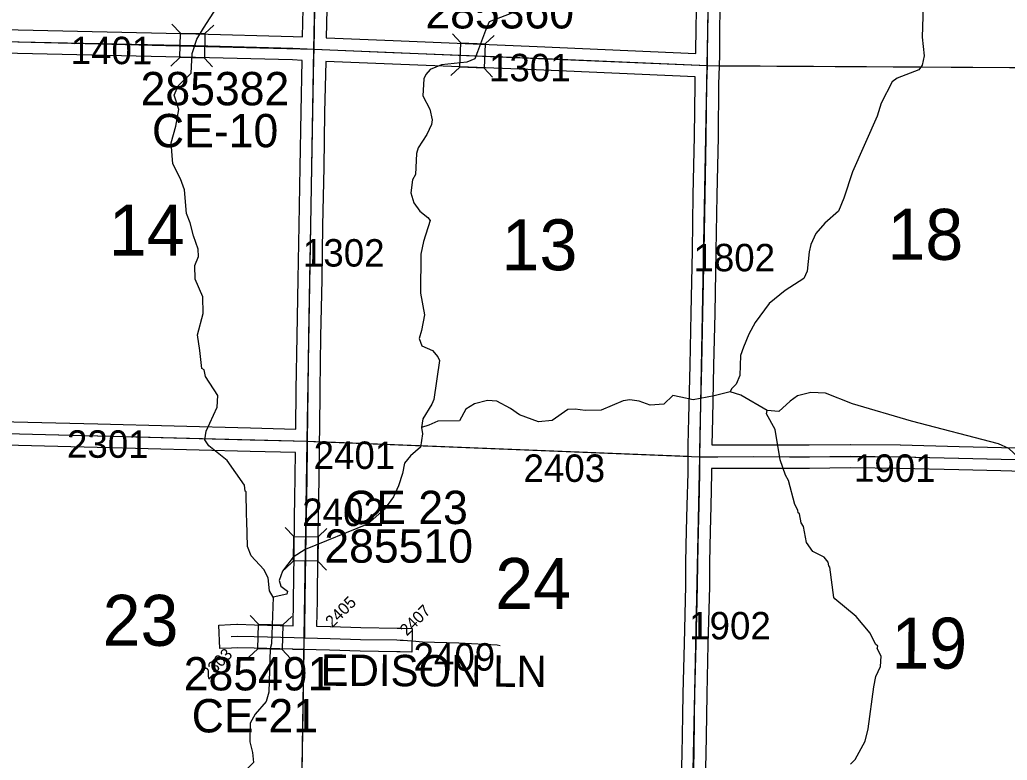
# Model space of a CAD drawing. Extents: x -132.8 to -73.3, y -60 to -26.
# Drawn here: x -93.817 to -91.298, y -48.893 to -47.005 of the extents above; entities that cross this region are included whole.
import ezdxf

# ---------------------------------------------------------------- set-up
doc = ezdxf.new("R2010")
doc.units = 0
for name, color, linetype in [('tdCoHydroRiver', 7, 'Continuous'), ('tdCoSecRdNmbr', 7, 'Continuous'), ('tdCoSecRdTxt', 7, 'Continuous'), ('tdCoSecRteBand', 7, 'Continuous'), ('tdCoSecRteCL', 7, 'Continuous'), ('tdCoSectLine', 7, 'Continuous'), ('tdCoSectLinePart', 7, 'Continuous'), ('tdCoSectNmbr', 7, 'Continuous'), ('tdCoStrucSec', 7, 'Continuous'), ('tdCoStrucSecCoName', 7, 'Continuous'), ('tdCoStrucSecFHWANum', 7, 'Continuous'), ('tdCoSurfEarth', 7, 'Continuous'), ('tdCoSurfGravel', 7, 'Continuous'), ('tdCoSurfLNO', 7, 'Continuous'), ('tdCoTwpBndryShd', 7, 'Continuous')]:
    doc.layers.add(name, color=color, linetype=linetype)

msp = doc.modelspace()

# ---------------------------------------------------------------- linework, layer by layer
at = {"layer": 'tdCoHydroRiver'}
for points in [[(-93.1702, -48.4769), (-93.1793, -48.4609), (-93.1834, -48.4277), (-93.194, -48.4069), (-93.2264, -48.3716), (-93.2353, -48.3477), (-93.2372, -48.283), (-93.2384, -48.2672), (-93.2388, -48.2088), (-93.2419, -48.2072), (-93.2431, -48.1914), (-93.2876, -48.1289), (-93.3342, -48.0917), (-93.3449, -48.0757), (-93.3413, -48.0537), (-93.3132, -47.9927), (-93.311, -47.9628), (-93.3431, -47.9148), (-93.3459, -47.8974), (-93.3522, -47.8941), (-93.3575, -47.8483), (-93.363, -47.8087), (-93.3492, -47.7538), (-93.3499, -47.7112), (-93.3695, -47.6666), (-93.3704, -47.6319), (-93.3604, -47.6084), (-93.3616, -47.5895), (-93.3735, -47.5561), (-93.3823, -47.5228), (-93.3913, -47.4989), (-93.3963, -47.4389), (-93.4068, -47.4103), (-93.4265, -47.372), (-93.4301, -47.3183), (-93.4182, -47.2759), (-93.411, -47.2335), (-93.4229, -47.197), (-93.4129, -47.1735), (-93.3791, -47.1411), (-93.3765, -47.0907), (-93.3647, -47.0546), (-93.3483, -47.0266), (-93.3141, -46.9737)], [(-91.5118, -46.9704), (-91.515, -47.0492), (-91.5097, -47.0966), (-91.5149, -47.1202), (-91.5231, -47.1326), (-91.5788, -47.1536), (-91.5916, -47.1628), (-91.6195, -47.2174), (-91.6297, -47.2503), (-91.6926, -47.3925), (-91.7145, -47.4599), (-91.7278, -47.4927), (-91.7632, -47.5236), (-91.7858, -47.5499), (-91.799, -47.578), (-91.8026, -47.5969), (-91.8083, -47.6457), (-91.8166, -47.6644), (-91.8646, -47.695), (-91.9048, -47.7288), (-91.9405, -47.777), (-91.9569, -47.8066), (-91.9702, -47.8394), (-91.9785, -47.8614), (-91.9796, -47.9118), (-91.9895, -47.9337), (-92.0008, -47.9461), (-92.0041, -47.9539)], [(-92.5616, -46.9879), (-92.6189, -47.0103), (-92.6288, -47.0322), (-92.6489, -47.087), (-92.6556, -47.1042), (-92.6763, -47.1132), (-92.7411, -47.1198), (-92.7698, -47.1318), (-92.7811, -47.1442), (-92.786, -47.1551), (-92.7885, -47.1992), (-92.7703, -47.2327), (-92.7645, -47.2597)], [(-92.7645, -47.2597), (-92.7664, -47.2722), (-92.7779, -47.2972), (-92.8007, -47.3315), (-92.8042, -47.3456), (-92.8069, -47.3992), (-92.8151, -47.4132), (-92.8189, -47.4462), (-92.8115, -47.4716), (-92.7962, -47.4925), (-92.776, -47.5087), (-92.7699, -47.5167), (-92.7868, -47.57), (-92.7938, -47.6029), (-92.7943, -47.7023), (-92.7844, -47.7577), (-92.7915, -47.797), (-92.7982, -47.8174), (-92.7907, -47.8365), (-92.7641, -47.8481), (-92.7503, -47.8641), (-92.7457, -47.8737), (-92.7604, -47.9728), (-92.7654, -47.9853), (-92.7883, -48.0227), (-92.7919, -48.0447)], [(-92.0041, -47.9539), (-92.0454, -47.9641), (-92.0992, -47.974), (-92.1306, -47.967), (-92.1511, -47.9634), (-92.1736, -47.985), (-92.2084, -47.9875), (-92.2366, -47.9774), (-92.2602, -47.9738), (-92.2776, -47.9766), (-92.3333, -48.0006), (-92.3744, -48.0014), (-92.3996, -47.9977), (-92.4185, -47.9988), (-92.4585, -48.0264), (-92.4933, -48.0304), (-92.5419, -48.012), (-92.5652, -47.9958), (-92.5996, -47.9777), (-92.6232, -47.9756), (-92.6565, -47.9844), (-92.6789, -47.9981), (-92.6953, -48.0278), (-92.7505, -48.0282), (-92.7728, -48.0387), (-92.7919, -48.0447)], [(-91.9104, -48.0016), (-91.9775, -47.9623), (-92.0041, -47.9539)], [(-91.0671, -48.3853), (-91.1397, -48.3506), (-91.1599, -48.336), (-91.166, -48.3248), (-91.1639, -48.3027), (-91.1701, -48.2947), (-91.1715, -48.2868), (-91.1835, -48.2566), (-91.2034, -48.2278), (-91.225, -48.2021), (-91.2417, -48.1749), (-91.2521, -48.14), (-91.2706, -48.1191), (-91.2938, -48.0981), (-91.3204, -48.0865), (-91.5417, -48.0282), (-91.6923, -47.9841), (-91.7612, -47.9574), (-91.799, -47.955), (-91.8323, -47.9638), (-91.8515, -47.9776), (-91.8805, -48.0038), (-91.9104, -48.0016)], [(-91.6972, -48.9036), (-91.6859, -48.8913), (-91.6597, -48.8445), (-91.6527, -48.8131), (-91.6378, -48.7061), (-91.6326, -48.6794), (-91.621, -48.6544), (-91.6189, -48.6276), (-91.6295, -48.6085), (-91.6278, -48.6022), (-91.634, -48.5974), (-91.6476, -48.5687), (-91.683, -48.5269), (-91.7373, -48.4816), (-91.7404, -48.4784), (-91.7499, -48.4009), (-91.753, -48.3977), (-91.7543, -48.3882), (-91.7651, -48.3753), (-91.7932, -48.3606), (-91.8101, -48.3381), (-91.8171, -48.297), (-91.8233, -48.2874), (-91.8275, -48.2652), (-91.8306, -48.262), (-91.8321, -48.2556), (-91.8397, -48.2413), (-91.8557, -48.1794), (-91.8634, -48.1666), (-91.8767, -48.1269), (-91.8893, -48.0494), (-91.9122, -48.0095), (-91.9104, -48.0016)], [(-92.7919, -48.0447), (-92.7891, -48.0605), (-92.7945, -48.0951), (-92.8202, -48.1166), (-92.8348, -48.1353), (-92.8401, -48.162), (-92.8502, -48.1933), (-92.8634, -48.2214), (-92.8862, -48.2525), (-92.9296, -48.291), (-93.0887, -48.3555), (-93.1191, -48.3754), (-93.1467, -48.4111), (-93.1551, -48.4346), (-93.1507, -48.4489), (-93.1336, -48.4618), (-93.1353, -48.4697), (-93.1702, -48.4769)], [(-93.1702, -48.4769), (-93.1742, -48.5967), (-93.1777, -48.6092), (-93.1815, -48.7195), (-93.1883, -48.7431), (-93.2158, -48.7756), (-93.229, -48.799), (-93.2299, -48.8463), (-93.2226, -48.8733), (-93.22, -48.8986), (-93.2458, -48.9248), (-93.2459, -49.0069)]]:
    msp.add_lwpolyline(points, dxfattribs=at)
at = {"layer": 'tdCoSecRteBand'}
for points in [[(-92.092, -47.0905), (-92.0914, -47.0221), (-92.0914, -47.0218), (-92.0914, -47.0216), (-92.0897, -46.9494)], [(-92.0297, -46.9509), (-92.0314, -47.0228), (-92.032, -47.0926), (-92.0317, -47.0926), (-92.0317, -47.0931), (-92.0313, -47.0931), (-92.0326, -47.1229), (-92.0339, -47.1689), (-92.0353, -47.3035), (-92.0353, -47.3037), (-92.0354, -47.3039), (-92.0386, -47.4525), (-92.0408, -47.5947), (-92.0408, -47.5947), (-92.0408, -47.5948), (-92.044, -47.7541), (-92.044, -47.7542), (-92.044, -47.7542), (-92.0469, -47.8869), (-92.0499, -48.0217), (-92.0513, -48.0892), (-92.0357, -48.0892), (-91.945, -48.089), (-91.9449, -48.089), (-91.9448, -48.089), (-91.8531, -48.0892), (-91.8026, -48.0892), (-91.6985, -48.0877), (-91.6981, -48.0877), (-91.6977, -48.0877), (-91.5705, -48.0892), (-91.5703, -48.0892), (-91.5701, -48.0892), (-91.4202, -48.0929), (-91.3124, -48.0954), (-91.3124, -48.0954), (-91.3123, -48.0954), (-91.1714, -48.0991)], [(-93.0951, -47.0484), (-93.0937, -46.9769)], [(-93.0337, -46.9781), (-93.0351, -47.0509), (-93.0345, -47.0509), (-92.8637, -47.058), (-92.4965, -47.0726), (-92.4965, -47.0726), (-92.4964, -47.0726), (-92.092, -47.0905)], [(-95.0421, -47.0039), (-94.726, -47.0099), (-94.7259, -47.0099), (-94.7259, -47.0099), (-94.2727, -47.0195), (-94.2726, -47.0195), (-94.2725, -47.0195), (-93.858, -47.0299), (-93.3671, -47.0407), (-93.367, -47.0407), (-93.3669, -47.0407), (-93.1193, -47.0474), (-93.1191, -47.0474), (-93.1189, -47.0474), (-93.0951, -47.0484)], [(-93.1123, -48.0488), (-93.1112, -47.948), (-93.1112, -47.948), (-93.1112, -47.9479), (-93.1092, -47.8116), (-93.1092, -47.8115), (-93.1092, -47.8114), (-93.1065, -47.6662), (-93.104, -47.5286), (-93.104, -47.5286), (-93.104, -47.5286), (-93.1013, -47.3806), (-93.0989, -47.2398), (-93.0989, -47.2398), (-93.0989, -47.2398), (-93.0963, -47.1084), (-93.1212, -47.1074), (-93.3685, -47.1007), (-93.8594, -47.0899)], [(-92.1311, -49.0231), (-92.1267, -48.8781), (-92.1252, -48.7787), (-92.1252, -48.7787), (-92.1252, -48.7786), (-92.1242, -48.7234), (-92.1242, -48.7233), (-92.1242, -48.7232), (-92.1212, -48.5957), (-92.1212, -48.5957), (-92.1212, -48.5957), (-92.1175, -48.4488), (-92.1173, -48.3887), (-92.1173, -48.3884), (-92.1173, -48.3881), (-92.1156, -48.3075), (-92.1156, -48.3074), (-92.1156, -48.3073), (-92.1138, -48.2435), (-92.1119, -48.1602), (-92.1118, -48.1491), (-92.1117, -48.1191), (-92.1117, -48.0892), (-92.1115, -48.0892), (-92.1115, -48.0891), (-92.1113, -48.0891), (-92.1099, -48.0205), (-92.1099, -48.0204), (-92.1099, -48.0204), (-92.1069, -47.8855), (-92.1069, -47.8855), (-92.1069, -47.8855), (-92.104, -47.7529), (-92.1008, -47.5937), (-92.0985, -47.4514), (-92.0985, -47.4514), (-92.0985, -47.4513), (-92.0953, -47.3027), (-92.0939, -47.168), (-92.0939, -47.1677), (-92.0939, -47.1675), (-92.0934, -47.1509), (-92.0934, -47.1505), (-92.499, -47.1325), (-92.8661, -47.118), (-92.8661, -47.118), (-92.8662, -47.118), (-93.0363, -47.1109), (-93.0389, -47.2409), (-93.0413, -47.3817), (-93.0413, -47.3817), (-93.0413, -47.3817), (-93.0441, -47.5297), (-93.0465, -47.6673), (-93.0465, -47.6673), (-93.0465, -47.6673), (-93.0492, -47.8125), (-93.0512, -47.9488), (-93.0523, -48.0499), (-93.0524, -48.0503), (-93.0519, -48.0503), (-93.0527, -48.0801), (-93.053, -48.1099), (-93.053, -48.1099), (-93.0547, -48.2284), (-93.0547, -48.2285), (-93.0547, -48.2285), (-93.0554, -48.2714), (-93.0569, -48.371), (-93.0584, -48.4861), (-93.0584, -48.4862), (-93.0584, -48.4863), (-93.0595, -48.5516), (-93.0245, -48.5524), (-93.0244, -48.5524), (-93.0243, -48.5524), (-92.947, -48.5549), (-92.854, -48.5565), (-92.8455, -48.5567), (-92.8155, -48.5572), (-92.8166, -48.6172), (-92.8466, -48.6167), (-92.8551, -48.6165), (-92.9483, -48.6149), (-92.9485, -48.6149), (-92.9487, -48.6149), (-93.0261, -48.6124), (-93.0606, -48.6116), (-93.0903, -48.6108), (-93.1201, -48.6105), (-93.1201, -48.6101), (-93.1206, -48.6101), (-93.1206, -48.6101), (-93.2191, -48.6075), (-93.2614, -48.6065), (-93.2761, -48.6072), (-93.3061, -48.6086), (-93.3089, -48.5487), (-93.2789, -48.5473), (-93.2631, -48.5465), (-93.2621, -48.5465), (-93.261, -48.5465), (-93.2176, -48.5475), (-93.2176, -48.5475), (-93.2175, -48.5475), (-93.1195, -48.5501), (-93.1183, -48.4853), (-93.1169, -48.3702), (-93.1169, -48.3701), (-93.1169, -48.3701), (-93.1154, -48.2705), (-93.1154, -48.2705), (-93.1154, -48.2704), (-93.1146, -48.2276), (-93.113, -48.1088), (-93.2293, -48.1058), (-93.2293, -48.1058), (-93.2293, -48.1058), (-93.6189, -48.0955), (-94.0551, -48.0848)], [(-94.0836, -48.0241), (-93.6174, -48.0355), (-93.6174, -48.0355), (-93.6173, -48.0355), (-93.2277, -48.0458), (-93.1123, -48.0488)], [(-91.1728, -48.1591), (-91.3138, -48.1554), (-91.4216, -48.1529), (-91.4216, -48.1529), (-91.4216, -48.1529), (-91.5714, -48.1492), (-91.698, -48.1477), (-91.802, -48.1492), (-91.8022, -48.1492), (-91.8024, -48.1492), (-91.8532, -48.1492), (-91.8532, -48.1492), (-91.8533, -48.1492), (-91.9449, -48.149), (-92.0356, -48.1492), (-92.0356, -48.1492), (-92.0357, -48.1492), (-92.0518, -48.1492), (-92.0519, -48.1608), (-92.0519, -48.1611), (-92.0519, -48.1614), (-92.0538, -48.245), (-92.0539, -48.245), (-92.0539, -48.2451), (-92.0556, -48.3089), (-92.0573, -48.3892), (-92.0575, -48.4493), (-92.0575, -48.4496), (-92.0575, -48.4499), (-92.0612, -48.5971), (-92.0642, -48.7245), (-92.0652, -48.7796), (-92.0667, -48.8792), (-92.0667, -48.8795), (-92.0667, -48.8797), (-92.0711, -49.0248)]]:
    msp.add_lwpolyline(points, dxfattribs=at)
at = {"layer": 'tdCoSecRteCL'}
for points in [[(-93.0657, -47.0797), (-93.0637, -46.9775), (-93.0602, -46.8295), (-93.0573, -46.687), (-93.0546, -46.539), (-93.0541, -46.5168), (-93.0502, -46.3466), (-93.0458, -46.1725), (-93.0446, -46.0849), (-93.0426, -45.9959), (-93.0391, -45.8252), (-93.0364, -45.6521), (-93.0337, -45.4864), (-93.032, -45.3167), (-93.0305, -45.1456), (-93.0296, -45.1058)], [(-92.0626, -47.1218), (-92.0621, -47.1072), (-92.0614, -47.0223), (-92.0597, -46.9501), (-92.0577, -46.8805), (-92.0567, -46.7471), (-92.0538, -46.5913), (-92.0515, -46.5183), (-92.0488, -46.4423), (-92.0466, -46.3025), (-92.043, -46.1229), (-92.0417, -46.0776), (-92.0417, -46.0384), (-92.0412, -46.0093), (-92.0392, -45.902), (-92.0375, -45.7664), (-92.0362, -45.6435), (-92.0341, -45.5084), (-92.0338, -45.4902), (-92.0338, -45.3952), (-92.0333, -45.353), (-92.0323, -45.2184), (-92.0316, -45.1275)], [(-95.0725, -47.0319), (-95.0489, -47.0337), (-94.7265, -47.0399), (-94.2733, -47.0495), (-93.8587, -47.0599), (-93.3677, -47.0707), (-93.1202, -47.0774), (-93.0657, -47.0797)], [(-93.0827, -48.0796), (-93.0812, -47.9484), (-93.0792, -47.812), (-93.0765, -47.6667), (-93.074, -47.5291), (-93.0713, -47.3812), (-93.0689, -47.2404), (-93.0662, -47.1028), (-93.0657, -47.0797)], [(-93.0657, -47.0797), (-92.8649, -47.088), (-92.4977, -47.1025), (-92.0626, -47.1218)], [(-92.0817, -48.1192), (-92.0816, -48.1064), (-92.0799, -48.0211), (-92.0769, -47.8862), (-92.074, -47.7535), (-92.0708, -47.5942), (-92.0686, -47.4519), (-92.0653, -47.3032), (-92.0639, -47.1683), (-92.0626, -47.1218)], [(-94.0844, -48.0541), (-93.6181, -48.0655), (-93.2285, -48.0758), (-93.0827, -48.0796)], [(-93.0898, -48.5808), (-93.0896, -48.5558), (-93.0884, -48.4857), (-93.0869, -48.3706), (-93.0854, -48.2709), (-93.0847, -48.228), (-93.0829, -48.1013), (-93.0827, -48.0796)], [(-92.1029, -49.1189), (-92.1011, -49.024), (-92.0967, -48.8788), (-92.0952, -48.7792), (-92.0942, -48.7239), (-92.0912, -48.5964), (-92.0875, -48.4492), (-92.0873, -48.3888), (-92.0856, -48.3081), (-92.0838, -48.2443), (-92.0819, -48.1607), (-92.0817, -48.1192)], [(-92.0817, -48.1192), (-92.0357, -48.1192), (-91.9449, -48.119), (-91.8532, -48.1192), (-91.8024, -48.1192), (-91.6981, -48.1177), (-91.5708, -48.1192), (-91.4209, -48.1229), (-91.3131, -48.1254), (-91.1721, -48.1291), (-91.1305, -48.1298)], [(-93.2775, -48.5772), (-93.2617, -48.5765), (-93.2183, -48.5775), (-93.117, -48.5802), (-93.0898, -48.5808)], [(-93.0898, -48.5808), (-93.0252, -48.5824), (-92.9478, -48.5849), (-92.8546, -48.5865), (-92.8461, -48.5867)]]:
    msp.add_lwpolyline(points, dxfattribs=at)
at = {"layer": 'tdCoSectLine'}
for points in [[(-93.0661, -47.0797), (-93.045, -46.0849)], [(-92.0629, -47.1218), (-92.0433, -46.1229)], [(-94.0628, -47.0548), (-93.0661, -47.0797)], [(-93.0831, -48.0796), (-93.0661, -47.0797)], [(-93.0661, -47.0797), (-92.0629, -47.1218)], [(-92.0821, -48.1192), (-92.0629, -47.1218)], [(-92.0629, -47.1218), (-91.1144, -47.1273)], [(-94.0848, -48.0541), (-93.0831, -48.0796)], [(-93.0989, -49.081), (-93.0831, -48.0796)], [(-93.0831, -48.0796), (-92.0821, -48.1192)], [(-92.1033, -49.1189), (-92.0821, -48.1192)], [(-92.0821, -48.1192), (-91.6044, -48.1188), (-91.1309, -48.1298)]]:
    msp.add_lwpolyline(points, dxfattribs=at)
at = {"layer": 'tdCoSectLinePart'}
for points in [[(-92.0332, -47.122), (-91.1444, -47.1272)], [(-93.0534, -48.0807), (-92.112, -48.118)], [(-93.0989, -49.081), (-93.0915, -48.611)]]:
    msp.add_lwpolyline(points, dxfattribs=at)
at = {"layer": 'tdCoStrucSec'}
for points in [[(-93.4286, -47.016), (-93.407, -47.0386), (-93.3444, -47.04)], [(-93.3218, -47.0183), (-93.3444, -47.04), (-93.3458, -47.1025)], [(-93.431, -47.1228), (-93.4084, -47.1011), (-93.407, -47.0386)], [(-92.713, -47.0406), (-92.6918, -47.0636), (-92.6293, -47.066)], [(-92.6063, -47.0448), (-92.6293, -47.066), (-92.6317, -47.1286)], [(-92.7172, -47.1473), (-92.6942, -47.1261), (-92.6918, -47.0636)], [(-93.3247, -47.1246), (-93.3458, -47.1025), (-93.4084, -47.1011)], [(-92.611, -47.151), (-92.6317, -47.1286), (-92.6942, -47.1261)], [(-93.1396, -48.2999), (-93.1178, -48.3224), (-93.0553, -48.3233)], [(-93.0333, -48.302), (-93.0553, -48.3233), (-93.0562, -48.3859)], [(-93.1412, -48.4067), (-93.1187, -48.3849), (-93.1178, -48.3224)], [(-93.0344, -48.4083), (-93.0562, -48.3859), (-93.1187, -48.3849)], [(-93.2291, -48.5242), (-93.208, -48.5465), (-93.1455, -48.5481)], [(-93.1228, -48.5266), (-93.1455, -48.5481), (-93.1472, -48.6107)], [(-93.2324, -48.6305), (-93.2097, -48.609), (-93.208, -48.5465)], [(-93.1256, -48.6334), (-93.1472, -48.6107), (-93.2097, -48.609)]]:
    msp.add_lwpolyline(points, dxfattribs=at)
at = {"layer": 'tdCoSurfEarth'}
msp.add_lwpolyline([(-92.0817, -48.1192), (-92.0357, -48.1192), (-91.9449, -48.119), (-91.8532, -48.1192), (-91.8024, -48.1192), (-91.6981, -48.1177), (-91.5708, -48.1192), (-91.4209, -48.1229), (-91.3131, -48.1254), (-91.1721, -48.1291), (-91.1305, -48.1298)], dxfattribs=at)
at = {"layer": 'tdCoSurfGravel'}
for points in [[(-93.0827, -48.0796), (-93.0812, -47.9484), (-93.0792, -47.812), (-93.0765, -47.6667), (-93.074, -47.5291), (-93.0713, -47.3812), (-93.0689, -47.2404), (-93.0662, -47.1028), (-93.0657, -47.0797), (-93.0637, -46.9775), (-93.0602, -46.8295), (-93.0573, -46.687), (-93.0546, -46.539), (-93.0541, -46.5168), (-93.0502, -46.3466), (-93.0458, -46.1725), (-93.0446, -46.0849)], [(-92.1011, -49.024), (-92.0967, -48.8788), (-92.0952, -48.7792), (-92.0942, -48.7239), (-92.0912, -48.5964), (-92.0875, -48.4492), (-92.0873, -48.3888), (-92.0856, -48.3081), (-92.0838, -48.2443), (-92.0819, -48.1607), (-92.0817, -48.1192), (-92.0816, -48.1064), (-92.0799, -48.0211), (-92.0769, -47.8862), (-92.074, -47.7535), (-92.0708, -47.5942), (-92.0686, -47.4519), (-92.0653, -47.3032), (-92.0639, -47.1683), (-92.0626, -47.1218), (-92.0621, -47.1072), (-92.0614, -47.0223), (-92.0597, -46.9501)], [(-95.0725, -47.0319), (-95.0489, -47.0337), (-94.7265, -47.0399), (-94.2733, -47.0495), (-93.8587, -47.0599), (-93.3677, -47.0707), (-93.1202, -47.0774), (-93.0657, -47.0797), (-92.8649, -47.088), (-92.4977, -47.1025), (-92.0626, -47.1218)], [(-94.0844, -48.0541), (-93.6181, -48.0655), (-93.2285, -48.0758), (-93.0827, -48.0796)], [(-93.0898, -48.5808), (-93.0896, -48.5558), (-93.0884, -48.4857), (-93.0869, -48.3706), (-93.0854, -48.2709), (-93.0847, -48.228), (-93.0829, -48.1013), (-93.0827, -48.0796)], [(-93.2775, -48.5772), (-93.2617, -48.5765), (-93.2183, -48.5775), (-93.117, -48.5802), (-93.0898, -48.5808)], [(-93.0898, -48.5808), (-93.0252, -48.5824), (-92.9478, -48.5849), (-92.8546, -48.5865), (-92.8461, -48.5867)]]:
    msp.add_lwpolyline(points, dxfattribs=at)
at = {"layer": 'tdCoSurfLNO'}
for p, q in [((-93.0827, -48.0796), (-93.0667, -48.08)), ((-93.0667, -48.08), (-92.8069, -48.0906)), ((-92.8069, -48.0906), (-92.7874, -48.0914)), ((-92.7874, -48.0914), (-92.7348, -48.0935)), ((-92.7348, -48.0935), (-92.4788, -48.1029)), ((-92.4788, -48.1029), (-92.0817, -48.1192)), ((-92.8461, -48.5867), (-92.8385, -48.5868)), ((-92.8385, -48.5868), (-92.8066, -48.5899)), ((-92.8066, -48.5899), (-92.7891, -48.5915)), ((-92.7891, -48.5915), (-92.6967, -48.5937)), ((-92.6967, -48.5937), (-92.5985, -48.5989)), ((-92.5985, -48.5989), (-92.5911, -48.6006))]:
    msp.add_line(p, q, dxfattribs=at)
at = {"layer": 'tdCoTwpBndryShd'}
msp.add_lwpolyline([(-92.2743, -57.032), (-92.2518, -56.028), (-92.2293, -55.0237), (-92.2075, -54.0216), (-92.1836, -53.016), (-92.1629, -52.0126), (-92.1478, -51.118), (-92.1252, -50.1181), (-92.1033, -49.1189), (-92.0821, -48.1192), (-92.0629, -47.1218), (-92.0433, -46.1229), (-92.032, -45.1275), (-92.0186, -44.1335), (-91.9983, -43.1303), (-91.9777, -42.1358), (-91.9531, -41.1396), (-91.9307, -40.1419), (-91.9134, -39.1669), (-91.8874, -38.1687)], dxfattribs=at)

# ---------------------------------------------------------------- texts
at = {"layer": 'tdCoSecRdNmbr'}
for s, height, rotation, p in [('1401', 0.07, 359.9293, (-93.6868, -47.1179)), ('1301', 0.07, 359.9301, (-92.6196, -47.1616)), ('1302', 0.07, 359.9298, (-93.0943, -47.6341)), ('1802', 0.07, 359.9305, (-92.0982, -47.6462)), ('2301', 0.07, 359.9293, (-93.6962, -48.1218)), ('2401', 0.07, 359.9315, (-93.067, -48.1502)), ('2403', 0.07, 359.9315, (-92.5317, -48.1832)), ('1901', 0.07, 359.9308, (-91.6887, -48.1831)), ('2402', 0.07, 359.9298, (-93.0961, -48.2957)), ('2405', 0.03, 44.9297, (-93.0193, -48.5563)), ('2407', 0.03, 44.9298, (-92.8292, -48.5779)), ('1902', 0.07, 359.9305, (-92.1091, -48.5849)), ('2303', 0.03, 44.9296, (-93.3351, -48.689)), ('2409', 0.07, 359.9315, (-92.8123, -48.6645))]:
    msp.add_text(s, height=height, rotation=rotation, dxfattribs=at).set_placement(p)
at = {"layer": 'tdCoSecRdTxt'}
msp.add_text('EDISON LN', height=0.08, rotation=359.6632, dxfattribs=at).set_placement((-93.0493, -48.7032))
at = {"layer": 'tdCoSectNmbr'}
for s, rotation, p in [('14', 359.9293, (-93.5894, -47.606)), ('18', 359.9308, (-91.6034, -47.6169)), ('13', 359.9301, (-92.5876, -47.6435)), ('24', 359.93, (-92.604, -48.5074)), ('23', 359.9293, (-93.6053, -48.6012)), ('19', 359.9308, (-91.5934, -48.6594))]:
    msp.add_text(s, height=0.13, rotation=rotation, dxfattribs=at).set_placement(p)
at = {"layer": 'tdCoStrucSecCoName'}
for s, p in [('CE-10', (-93.4794, -47.33)), ('CE 23', (-92.9895, -48.2909)), ('CE-21', (-93.378, -48.8222))]:
    msp.add_text(s, height=0.085, dxfattribs=at).set_placement(p)
at = {"layer": 'tdCoStrucSecFHWANum'}
for s, p in [('285360', (-92.782, -47.027)), ('285382', (-93.5084, -47.2229)), ('285510', (-93.0398, -48.3894)), ('285491', (-93.3984, -48.7151))]:
    msp.add_text(s, height=0.085, dxfattribs=at).set_placement(p)

doc.saveas('drawing.dxf')
